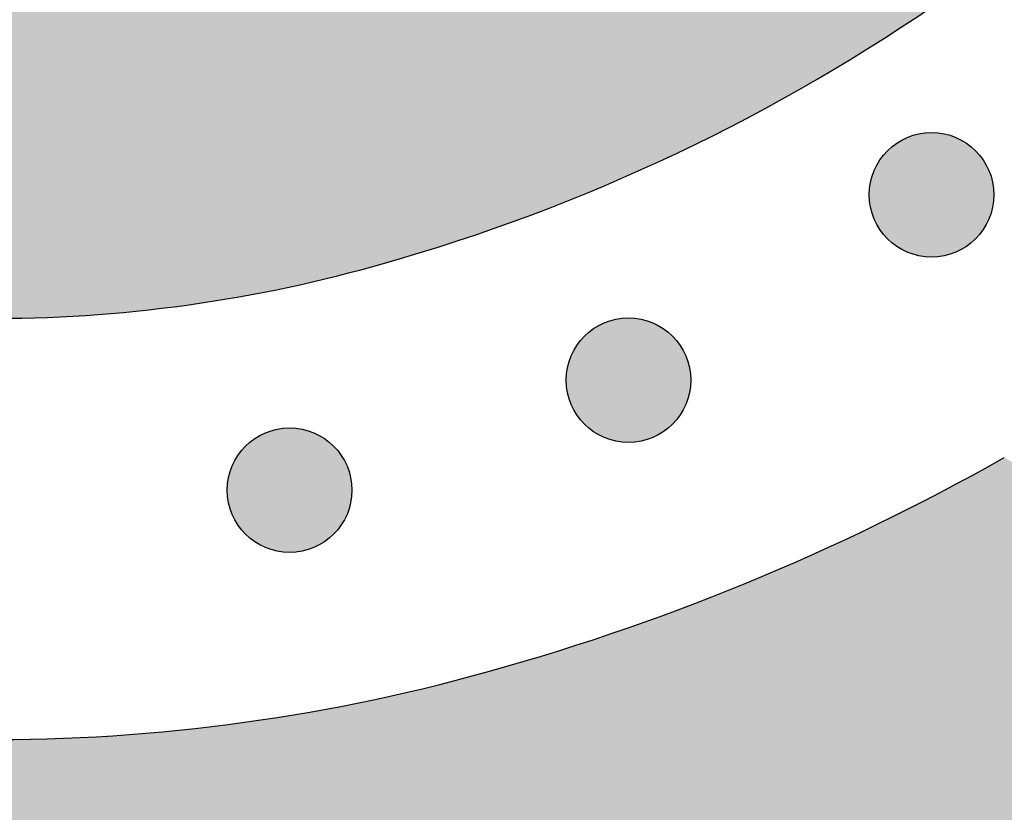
# Model space of a CAD drawing. Header units: millimetres. Extents: x -3873 to -97, y 912 to 4165.
# Tile 507 of 656: x -1908 to -1880, y 3065 to 3088. Entities that reach past the tile are written whole.
import ezdxf

# ---------------------------------------------------------------- set-up
doc = ezdxf.new("R2010")
doc.units = ezdxf.units.MM
doc.layers.add('pattern', color=7, linetype='Continuous', true_color=0x000000)

msp = doc.modelspace()

# ---------------------------------------------------------------- hatches: boundary and pattern name
at = {"layer": 'pattern'}
for points in [[(-1856.486, 3067.416), (-1857.893, 3067.066), (-1859.293, 3066.676), (-1860.685, 3066.245), (-1862.067, 3065.775), (-1863.437, 3065.265), (-1864.795, 3064.716), (-1866.137, 3064.129), (-1867.462, 3063.503), (-1868.77, 3062.84), (-1870.057, 3062.141), (-1871.324, 3061.407), (-1872.567, 3060.638), (-1873.787, 3059.835), (-1874.981, 3059), (-1876.148, 3058.134), (-1877.288, 3057.239), (-1880.019, 3056.613), (-1882.773, 3056.062), (-1885.548, 3055.586), (-1888.341, 3055.187), (-1891.148, 3054.866), (-1893.967, 3054.622), (-1896.793, 3054.458), (-1899.624, 3054.372), (-1902.456, 3054.366), (-1905.286, 3054.438), (-1908.111, 3054.59), (-1910.927, 3054.82), (-1913.731, 3055.128), (-1916.52, 3055.513), (-1919.291, 3055.975), (-1922.041, 3056.511), (-1923.714, 3056.885), (-1925.377, 3057.304), (-1927.028, 3057.767), (-1928.665, 3058.273), (-1929.812, 3058.663), (-1930.954, 3059.087), (-1932.09, 3059.548), (-1933.219, 3060.043), (-1934.338, 3060.575), (-1935.447, 3061.141), (-1936.544, 3061.743), (-1937.627, 3062.379), (-1938.694, 3063.049), (-1939.744, 3063.753), (-1940.776, 3064.49), (-1941.787, 3065.26), (-1942.776, 3066.06), (-1943.743, 3066.891), (-1944.685, 3067.752), (-1945.601, 3068.641), (-1946.489, 3069.556), (-1947.35, 3070.498), (-1948.181, 3071.465), (-1948.982, 3072.454), (-1949.751, 3073.465), (-1950.488, 3074.497), (-1951.192, 3075.547), (-1951.862, 3076.614), (-1952.498, 3077.697), (-1953.1, 3078.794), (-1953.666, 3079.903), (-1954.198, 3081.023), (-1954.693, 3082.151), (-1955.154, 3083.287), (-1955.579, 3084.429), (-1955.968, 3085.576), (-1956.385, 3086.913), (-1956.774, 3088.263), (-1957.135, 3089.627), (-1957.467, 3091.003), (-1957.769, 3092.389), (-1958.041, 3093.786), (-1958.283, 3095.192), (-1958.494, 3096.606), (-1958.674, 3098.028), (-1958.822, 3099.456), (-1958.939, 3100.888), (-1959.023, 3102.325), (-1959.075, 3103.765), (-1959.095, 3105.206), (-1959.083, 3106.649), (-1959.039, 3108.091), (-1958.961, 3109.532), (-1958.852, 3110.97), (-1958.711, 3112.405), (-1958.537, 3113.835), (-1958.332, 3115.26), (-1958.095, 3116.677), (-1957.827, 3118.088), (-1957.528, 3119.489), (-1957.199, 3120.88), (-1956.839, 3122.261), (-1956.45, 3123.63), (-1956.032, 3124.986), (-1955.586, 3126.329), (-1955.111, 3127.657), (-1954.61, 3128.97), (-1954.081, 3130.267), (-1952.793, 3132.964), (-1951.586, 3135.702), (-1950.461, 3138.478), (-1949.42, 3141.289), (-1948.465, 3144.129), (-1947.596, 3146.996), (-1946.815, 3149.885), (-1946.124, 3152.792), (-1945.853, 3151.576), (-1945.559, 3150.364), (-1945.242, 3149.156), (-1944.901, 3147.954), (-1944.537, 3146.757), (-1944.15, 3145.567), (-1943.741, 3144.385), (-1943.308, 3143.21), (-1942.853, 3142.043), (-1942.377, 3140.886), (-1941.878, 3139.738), (-1941.358, 3138.601), (-1940.816, 3137.474), (-1940.254, 3136.36), (-1939.671, 3135.257), (-1939.068, 3134.167), (-1940.048, 3132.369), (-1940.973, 3130.539), (-1941.841, 3128.679), (-1942.65, 3126.792), (-1943.4, 3124.88), (-1944.09, 3122.946), (-1944.717, 3120.994), (-1945.283, 3119.026), (-1945.518, 3118.125), (-1945.738, 3117.218), (-1945.941, 3116.305), (-1946.129, 3115.386), (-1946.301, 3114.462), (-1946.456, 3113.534), (-1946.594, 3112.602), (-1946.716, 3111.666), (-1946.822, 3110.726), (-1946.91, 3109.784), (-1946.981, 3108.839), (-1947.035, 3107.893), (-1947.072, 3106.945), (-1947.092, 3105.996), (-1947.095, 3105.046), (-1947.08, 3104.097), (-1947.048, 3103.148), (-1946.999, 3102.199), (-1946.932, 3101.253), (-1946.849, 3100.308), (-1946.748, 3099.365), (-1946.631, 3098.425), (-1946.496, 3097.488), (-1946.345, 3096.555), (-1946.177, 3095.626), (-1945.993, 3094.701), (-1945.793, 3093.782), (-1945.576, 3092.868), (-1945.343, 3091.96), (-1945.095, 3091.058), (-1944.831, 3090.162), (-1944.552, 3089.274), (-1944.273, 3088.451), (-1943.968, 3087.632), (-1943.638, 3086.817), (-1943.282, 3086.008), (-1942.901, 3085.204), (-1942.495, 3084.409), (-1942.063, 3083.622), (-1941.607, 3082.846), (-1941.126, 3082.08), (-1940.621, 3081.327), (-1940.092, 3080.587), (-1939.541, 3079.861), (-1938.966, 3079.152), (-1938.37, 3078.458), (-1937.753, 3077.783), (-1937.115, 3077.126), (-1936.458, 3076.488), (-1935.783, 3075.871), (-1935.09, 3075.275), (-1934.38, 3074.701), (-1933.654, 3074.149), (-1932.914, 3073.62), (-1932.161, 3073.115), (-1931.396, 3072.634), (-1930.619, 3072.178), (-1929.832, 3071.746), (-1929.037, 3071.34), (-1928.234, 3070.959), (-1927.424, 3070.603), (-1926.609, 3070.273), (-1925.79, 3069.968), (-1924.967, 3069.689), (-1924.079, 3069.41), (-1923.184, 3069.146), (-1922.282, 3068.898), (-1921.373, 3068.665), (-1920.459, 3068.449), (-1919.54, 3068.248), (-1918.615, 3068.064), (-1917.686, 3067.896), (-1916.753, 3067.745), (-1915.816, 3067.61), (-1914.876, 3067.493), (-1913.934, 3067.392), (-1912.989, 3067.309), (-1912.042, 3067.242), (-1911.093, 3067.193), (-1910.144, 3067.161), (-1909.195, 3067.146), (-1908.245, 3067.149), (-1907.296, 3067.169), (-1906.348, 3067.206), (-1905.402, 3067.26), (-1904.457, 3067.331), (-1903.515, 3067.42), (-1902.575, 3067.525), (-1901.639, 3067.647), (-1900.707, 3067.785), (-1899.779, 3067.941), (-1898.855, 3068.112), (-1897.936, 3068.3), (-1897.023, 3068.504), (-1896.116, 3068.723), (-1895.215, 3068.958), (-1893.245, 3069.524), (-1891.291, 3070.153), (-1889.356, 3070.843), (-1887.443, 3071.593), (-1885.554, 3072.404), (-1883.692, 3073.273), (-1881.861, 3074.199), (-1880.062, 3075.18), (-1878.71, 3074.415), (-1877.335, 3073.684), (-1875.939, 3072.987), (-1874.523, 3072.326), (-1873.088, 3071.702), (-1871.635, 3071.115), (-1870.166, 3070.566), (-1868.683, 3070.056), (-1867.187, 3069.585), (-1865.68, 3069.154), (-1864.163, 3068.763), (-1862.637, 3068.412), (-1861.105, 3068.102), (-1859.569, 3067.833), (-1858.028, 3067.604)], [(-1912.13, 3132.012), (-1926.175, 3132.18), (-1926.8, 3131.248), (-1927.406, 3130.302), (-1927.993, 3129.342), (-1928.561, 3128.368), (-1929.108, 3127.382), (-1929.635, 3126.384), (-1930.141, 3125.375), (-1930.625, 3124.355), (-1931.088, 3123.325), (-1931.529, 3122.285), (-1931.947, 3121.237), (-1932.343, 3120.181), (-1932.717, 3119.118), (-1933.067, 3118.049), (-1933.395, 3116.973), (-1933.699, 3115.893), (-1933.88, 3115.199), (-1934.049, 3114.5), (-1934.206, 3113.796), (-1934.351, 3113.089), (-1934.483, 3112.377), (-1934.603, 3111.662), (-1934.71, 3110.944), (-1934.803, 3110.223), (-1934.885, 3109.499), (-1934.953, 3108.773), (-1935.007, 3108.045), (-1935.049, 3107.316), (-1935.078, 3106.586), (-1935.093, 3105.855), (-1935.095, 3105.123), (-1935.084, 3104.392), (-1935.059, 3103.66), (-1935.021, 3102.93), (-1934.97, 3102.2), (-1934.906, 3101.472), (-1934.828, 3100.746), (-1934.738, 3100.022), (-1934.634, 3099.3), (-1934.518, 3098.581), (-1934.388, 3097.865), (-1934.246, 3097.153), (-1934.092, 3096.445), (-1933.925, 3095.741), (-1933.746, 3095.041), (-1933.554, 3094.346), (-1933.351, 3093.656), (-1933.136, 3092.972), (-1932.967, 3092.473), (-1932.782, 3091.977), (-1932.582, 3091.483), (-1932.367, 3090.993), (-1932.136, 3090.506), (-1931.889, 3090.024), (-1931.628, 3089.547), (-1931.352, 3089.077), (-1931.06, 3088.613), (-1930.754, 3088.156), (-1930.434, 3087.708), (-1930.1, 3087.269), (-1929.752, 3086.839), (-1929.39, 3086.419), (-1929.016, 3086.009), (-1928.63, 3085.611), (-1928.232, 3085.225), (-1927.823, 3084.851), (-1927.403, 3084.49), (-1926.973, 3084.142), (-1926.533, 3083.807), (-1926.085, 3083.487), (-1925.628, 3083.181), (-1925.164, 3082.89), (-1924.694, 3082.613), (-1924.217, 3082.352), (-1923.735, 3082.105), (-1923.248, 3081.875), (-1922.758, 3081.659), (-1922.264, 3081.459), (-1921.768, 3081.274), (-1921.269, 3081.105), (-1920.585, 3080.89), (-1919.895, 3080.687), (-1919.2, 3080.496), (-1918.5, 3080.316), (-1917.796, 3080.149), (-1917.088, 3079.995), (-1916.376, 3079.853), (-1915.66, 3079.724), (-1914.941, 3079.607), (-1914.219, 3079.504), (-1913.495, 3079.413), (-1912.769, 3079.336), (-1912.041, 3079.271), (-1911.311, 3079.22), (-1910.581, 3079.182), (-1909.85, 3079.158), (-1909.118, 3079.146), (-1908.387, 3079.148), (-1907.656, 3079.163), (-1906.925, 3079.192), (-1906.196, 3079.234), (-1905.468, 3079.289), (-1904.742, 3079.357), (-1904.019, 3079.438), (-1903.297, 3079.532), (-1902.579, 3079.638), (-1901.864, 3079.758), (-1901.152, 3079.89), (-1900.445, 3080.035), (-1899.741, 3080.192), (-1899.042, 3080.361), (-1898.348, 3080.542), (-1897.268, 3080.846), (-1896.193, 3081.174), (-1895.123, 3081.524), (-1894.06, 3081.898), (-1893.004, 3082.294), (-1891.956, 3082.712), (-1890.917, 3083.153), (-1889.887, 3083.616), (-1888.866, 3084.1), (-1887.857, 3084.606), (-1886.859, 3085.133), (-1885.873, 3085.68), (-1884.899, 3086.248), (-1883.939, 3086.835), (-1882.993, 3087.441), (-1882.061, 3088.067), (-1882.229, 3102.111), (-1883.67, 3100.787), (-1885.157, 3099.512), (-1886.687, 3098.29), (-1888.258, 3097.121), (-1889.01, 3096.596), (-1889.778, 3096.087), (-1890.562, 3095.594), (-1891.362, 3095.12), (-1892.176, 3094.664), (-1893.005, 3094.227), (-1893.847, 3093.81), (-1894.702, 3093.414), (-1895.569, 3093.038), (-1896.447, 3092.683), (-1897.336, 3092.351), (-1898.234, 3092.04), (-1899.142, 3091.753), (-1900.057, 3091.488), (-1900.979, 3091.247), (-1901.908, 3091.03), (-1902.842, 3090.837), (-1903.78, 3090.667), (-1904.721, 3090.522), (-1905.665, 3090.401), (-1906.611, 3090.305), (-1907.557, 3090.233), (-1908.503, 3090.185), (-1909.448, 3090.161), (-1910.39, 3090.162), (-1911.33, 3090.186), (-1912.265, 3090.234), (-1913.196, 3090.305), (-1914.121, 3090.398), (-1915.039, 3090.515), (-1915.95, 3090.654), (-1916.853, 3090.814), (-1916.996, 3090.843), (-1917.139, 3090.874), (-1917.283, 3090.908), (-1917.426, 3090.944), (-1917.569, 3090.984), (-1917.712, 3091.026), (-1917.855, 3091.071), (-1917.998, 3091.119), (-1918.141, 3091.169), (-1918.283, 3091.223), (-1918.425, 3091.279), (-1918.566, 3091.338), (-1918.707, 3091.4), (-1918.847, 3091.464), (-1918.986, 3091.532), (-1919.124, 3091.602), (-1919.261, 3091.675), (-1919.398, 3091.751), (-1919.533, 3091.83), (-1919.667, 3091.911), (-1919.799, 3091.996), (-1919.931, 3092.082), (-1920.06, 3092.172), (-1920.189, 3092.264), (-1920.316, 3092.358), (-1920.441, 3092.456), (-1920.564, 3092.555), (-1920.686, 3092.657), (-1920.805, 3092.762), (-1920.923, 3092.869), (-1921.038, 3092.978), (-1921.152, 3093.089), (-1921.263, 3093.203), (-1921.372, 3093.318), (-1921.479, 3093.436), (-1921.584, 3093.556), (-1921.686, 3093.677), (-1921.785, 3093.8), (-1921.883, 3093.926), (-1921.977, 3094.052), (-1922.069, 3094.181), (-1922.159, 3094.311), (-1922.246, 3094.442), (-1922.33, 3094.575), (-1922.411, 3094.708), (-1922.49, 3094.844), (-1922.566, 3094.98), (-1922.639, 3095.117), (-1922.709, 3095.255), (-1922.777, 3095.395), (-1922.841, 3095.534), (-1922.903, 3095.675), (-1922.962, 3095.816), (-1923.019, 3095.958), (-1923.072, 3096.1), (-1923.122, 3096.243), (-1923.17, 3096.386), (-1923.215, 3096.529), (-1923.257, 3096.672), (-1923.297, 3096.815), (-1923.333, 3096.959), (-1923.367, 3097.102), (-1923.398, 3097.245), (-1923.427, 3097.388), (-1923.587, 3098.291), (-1923.726, 3099.202), (-1923.843, 3100.121), (-1923.937, 3101.046), (-1924.008, 3101.976), (-1924.055, 3102.912), (-1924.079, 3103.851), (-1924.08, 3104.793), (-1924.056, 3105.738), (-1924.008, 3106.684), (-1923.936, 3107.63), (-1923.84, 3108.576), (-1923.719, 3109.52), (-1923.574, 3110.461), (-1923.404, 3111.4), (-1923.211, 3112.333), (-1922.994, 3113.262), (-1922.753, 3114.184), (-1922.488, 3115.1), (-1922.201, 3116.007), (-1921.89, 3116.905), (-1921.558, 3117.794), (-1921.203, 3118.672), (-1920.827, 3119.539), (-1920.431, 3120.394), (-1920.014, 3121.236), (-1919.577, 3122.065), (-1919.121, 3122.879), (-1918.647, 3123.679), (-1918.155, 3124.463), (-1917.645, 3125.231), (-1917.12, 3125.983), (-1915.952, 3127.554), (-1914.729, 3129.084), (-1913.455, 3130.571)], [(-1880.879, 3083.921), (-1880.907, 3083.948), (-1880.936, 3083.975), (-1880.966, 3084.002), (-1880.997, 3084.028), (-1881.028, 3084.054), (-1881.061, 3084.079), (-1881.094, 3084.104), (-1881.128, 3084.128), (-1881.163, 3084.151), (-1881.199, 3084.174), (-1881.235, 3084.196), (-1881.273, 3084.217), (-1881.311, 3084.238), (-1881.349, 3084.258), (-1881.389, 3084.276), (-1881.429, 3084.294), (-1881.47, 3084.311), (-1881.511, 3084.328), (-1881.553, 3084.343), (-1881.595, 3084.357), (-1881.638, 3084.37), (-1881.682, 3084.382), (-1881.726, 3084.393), (-1881.77, 3084.403), (-1881.815, 3084.411), (-1881.86, 3084.419), (-1881.905, 3084.426), (-1881.95, 3084.431), (-1881.996, 3084.435), (-1882.042, 3084.438), (-1882.088, 3084.44), (-1882.134, 3084.44), (-1882.18, 3084.44), (-1882.225, 3084.438), (-1882.271, 3084.435), (-1882.317, 3084.431), (-1882.362, 3084.426), (-1882.408, 3084.419), (-1882.453, 3084.411), (-1882.497, 3084.403), (-1882.541, 3084.393), (-1882.585, 3084.382), (-1882.629, 3084.37), (-1882.672, 3084.357), (-1882.714, 3084.343), (-1882.756, 3084.328), (-1882.798, 3084.311), (-1882.838, 3084.294), (-1882.878, 3084.276), (-1882.918, 3084.258), (-1882.957, 3084.238), (-1882.995, 3084.217), (-1883.032, 3084.196), (-1883.068, 3084.174), (-1883.104, 3084.151), (-1883.139, 3084.128), (-1883.173, 3084.104), (-1883.206, 3084.079), (-1883.239, 3084.054), (-1883.27, 3084.028), (-1883.301, 3084.002), (-1883.331, 3083.975), (-1883.36, 3083.948), (-1883.388, 3083.921), (-1883.416, 3083.893), (-1883.443, 3083.864), (-1883.47, 3083.834), (-1883.496, 3083.803), (-1883.522, 3083.771), (-1883.547, 3083.739), (-1883.572, 3083.706), (-1883.596, 3083.671), (-1883.619, 3083.637), (-1883.642, 3083.601), (-1883.664, 3083.564), (-1883.685, 3083.527), (-1883.706, 3083.489), (-1883.725, 3083.45), (-1883.744, 3083.411), (-1883.762, 3083.371), (-1883.779, 3083.33), (-1883.795, 3083.289), (-1883.81, 3083.247), (-1883.824, 3083.204), (-1883.837, 3083.161), (-1883.849, 3083.118), (-1883.86, 3083.074), (-1883.87, 3083.03), (-1883.879, 3082.985), (-1883.887, 3082.94), (-1883.893, 3082.895), (-1883.898, 3082.849), (-1883.903, 3082.804), (-1883.906, 3082.758), (-1883.907, 3082.712), (-1883.908, 3082.666), (-1883.907, 3082.62), (-1883.906, 3082.574), (-1883.903, 3082.528), (-1883.898, 3082.483), (-1883.893, 3082.437), (-1883.887, 3082.392), (-1883.879, 3082.347), (-1883.87, 3082.303), (-1883.86, 3082.258), (-1883.849, 3082.214), (-1883.837, 3082.171), (-1883.824, 3082.128), (-1883.81, 3082.085), (-1883.795, 3082.043), (-1883.779, 3082.002), (-1883.762, 3081.961), (-1883.744, 3081.921), (-1883.725, 3081.882), (-1883.706, 3081.843), (-1883.685, 3081.805), (-1883.664, 3081.768), (-1883.642, 3081.731), (-1883.619, 3081.696), (-1883.596, 3081.661), (-1883.572, 3081.627), (-1883.547, 3081.593), (-1883.522, 3081.561), (-1883.496, 3081.529), (-1883.47, 3081.499), (-1883.443, 3081.469), (-1883.416, 3081.44), (-1883.388, 3081.411), (-1883.36, 3081.384), (-1883.331, 3081.357), (-1883.301, 3081.33), (-1883.27, 3081.304), (-1883.239, 3081.278), (-1883.206, 3081.253), (-1883.173, 3081.228), (-1883.139, 3081.204), (-1883.104, 3081.181), (-1883.068, 3081.158), (-1883.032, 3081.136), (-1882.995, 3081.115), (-1882.957, 3081.094), (-1882.918, 3081.075), (-1882.878, 3081.056), (-1882.838, 3081.038), (-1882.798, 3081.021), (-1882.756, 3081.005), (-1882.714, 3080.99), (-1882.672, 3080.975), (-1882.629, 3080.962), (-1882.585, 3080.95), (-1882.541, 3080.939), (-1882.497, 3080.929), (-1882.453, 3080.921), (-1882.408, 3080.913), (-1882.362, 3080.907), (-1882.317, 3080.901), (-1882.271, 3080.897), (-1882.225, 3080.894), (-1882.18, 3080.892), (-1882.134, 3080.892), (-1882.088, 3080.892), (-1882.042, 3080.894), (-1881.996, 3080.897), (-1881.95, 3080.901), (-1881.905, 3080.907), (-1881.86, 3080.913), (-1881.815, 3080.921), (-1881.77, 3080.929), (-1881.726, 3080.939), (-1881.682, 3080.95), (-1881.638, 3080.962), (-1881.595, 3080.975), (-1881.553, 3080.99), (-1881.511, 3081.005), (-1881.47, 3081.021), (-1881.429, 3081.038), (-1881.389, 3081.056), (-1881.349, 3081.075), (-1881.311, 3081.094), (-1881.273, 3081.115), (-1881.235, 3081.136), (-1881.199, 3081.158), (-1881.163, 3081.181), (-1881.128, 3081.204), (-1881.094, 3081.228), (-1881.061, 3081.253), (-1881.028, 3081.278), (-1880.997, 3081.304), (-1880.966, 3081.33), (-1880.936, 3081.357), (-1880.907, 3081.384), (-1880.879, 3081.411), (-1880.851, 3081.44), (-1880.824, 3081.469), (-1880.798, 3081.499), (-1880.771, 3081.529), (-1880.746, 3081.561), (-1880.72, 3081.593), (-1880.696, 3081.627), (-1880.672, 3081.661), (-1880.648, 3081.696), (-1880.626, 3081.731), (-1880.603, 3081.768), (-1880.582, 3081.805), (-1880.562, 3081.843), (-1880.542, 3081.882), (-1880.523, 3081.921), (-1880.505, 3081.961), (-1880.488, 3082.002), (-1880.472, 3082.043), (-1880.457, 3082.085), (-1880.443, 3082.128), (-1880.43, 3082.171), (-1880.418, 3082.214), (-1880.407, 3082.258), (-1880.397, 3082.303), (-1880.388, 3082.347), (-1880.381, 3082.392), (-1880.374, 3082.437), (-1880.369, 3082.483), (-1880.365, 3082.528), (-1880.362, 3082.574), (-1880.36, 3082.62), (-1880.359, 3082.666), (-1880.36, 3082.712), (-1880.362, 3082.758), (-1880.365, 3082.804), (-1880.369, 3082.849), (-1880.374, 3082.895), (-1880.381, 3082.94), (-1880.388, 3082.985), (-1880.397, 3083.03), (-1880.407, 3083.074), (-1880.418, 3083.118), (-1880.43, 3083.161), (-1880.443, 3083.204), (-1880.457, 3083.247), (-1880.472, 3083.289), (-1880.488, 3083.33), (-1880.505, 3083.371), (-1880.523, 3083.411), (-1880.542, 3083.45), (-1880.562, 3083.489), (-1880.582, 3083.527), (-1880.603, 3083.564), (-1880.626, 3083.601), (-1880.648, 3083.637), (-1880.672, 3083.671), (-1880.696, 3083.706), (-1880.72, 3083.739), (-1880.746, 3083.771), (-1880.771, 3083.803), (-1880.798, 3083.834), (-1880.824, 3083.864), (-1880.851, 3083.893)], [(-1889.509, 3078.64), (-1889.537, 3078.668), (-1889.566, 3078.695), (-1889.596, 3078.721), (-1889.627, 3078.748), (-1889.659, 3078.774), (-1889.691, 3078.799), (-1889.724, 3078.823), (-1889.759, 3078.847), (-1889.793, 3078.871), (-1889.829, 3078.894), (-1889.866, 3078.916), (-1889.903, 3078.937), (-1889.941, 3078.957), (-1889.98, 3078.977), (-1890.019, 3078.996), (-1890.059, 3079.014), (-1890.1, 3079.031), (-1890.141, 3079.047), (-1890.183, 3079.062), (-1890.226, 3079.076), (-1890.269, 3079.089), (-1890.312, 3079.101), (-1890.356, 3079.112), (-1890.4, 3079.122), (-1890.445, 3079.131), (-1890.49, 3079.138), (-1890.535, 3079.145), (-1890.581, 3079.15), (-1890.626, 3079.154), (-1890.672, 3079.157), (-1890.718, 3079.159), (-1890.764, 3079.16), (-1890.81, 3079.159), (-1890.856, 3079.157), (-1890.902, 3079.154), (-1890.947, 3079.15), (-1890.993, 3079.145), (-1891.038, 3079.138), (-1891.083, 3079.131), (-1891.127, 3079.122), (-1891.172, 3079.112), (-1891.216, 3079.101), (-1891.259, 3079.089), (-1891.302, 3079.076), (-1891.345, 3079.062), (-1891.387, 3079.047), (-1891.428, 3079.031), (-1891.469, 3079.014), (-1891.509, 3078.996), (-1891.548, 3078.977), (-1891.587, 3078.957), (-1891.625, 3078.937), (-1891.662, 3078.916), (-1891.699, 3078.894), (-1891.734, 3078.871), (-1891.769, 3078.847), (-1891.803, 3078.823), (-1891.837, 3078.799), (-1891.869, 3078.774), (-1891.901, 3078.748), (-1891.931, 3078.721), (-1891.961, 3078.695), (-1891.99, 3078.668), (-1892.019, 3078.64), (-1892.046, 3078.612), (-1892.073, 3078.583), (-1892.1, 3078.553), (-1892.126, 3078.522), (-1892.152, 3078.491), (-1892.177, 3078.458), (-1892.202, 3078.425), (-1892.226, 3078.391), (-1892.249, 3078.356), (-1892.272, 3078.32), (-1892.294, 3078.284), (-1892.315, 3078.246), (-1892.336, 3078.208), (-1892.356, 3078.17), (-1892.374, 3078.13), (-1892.392, 3078.09), (-1892.409, 3078.049), (-1892.425, 3078.008), (-1892.441, 3077.966), (-1892.455, 3077.924), (-1892.468, 3077.881), (-1892.48, 3077.837), (-1892.491, 3077.793), (-1892.501, 3077.749), (-1892.509, 3077.704), (-1892.517, 3077.659), (-1892.523, 3077.614), (-1892.529, 3077.569), (-1892.533, 3077.523), (-1892.536, 3077.477), (-1892.538, 3077.431), (-1892.538, 3077.385), (-1892.538, 3077.34), (-1892.536, 3077.294), (-1892.533, 3077.248), (-1892.529, 3077.202), (-1892.523, 3077.157), (-1892.517, 3077.112), (-1892.509, 3077.067), (-1892.501, 3077.022), (-1892.491, 3076.978), (-1892.48, 3076.934), (-1892.468, 3076.89), (-1892.455, 3076.847), (-1892.441, 3076.805), (-1892.425, 3076.763), (-1892.409, 3076.721), (-1892.392, 3076.681), (-1892.374, 3076.641), (-1892.356, 3076.601), (-1892.336, 3076.563), (-1892.315, 3076.524), (-1892.294, 3076.487), (-1892.272, 3076.451), (-1892.249, 3076.415), (-1892.226, 3076.38), (-1892.202, 3076.346), (-1892.177, 3076.313), (-1892.152, 3076.28), (-1892.126, 3076.249), (-1892.1, 3076.218), (-1892.073, 3076.188), (-1892.046, 3076.159), (-1892.019, 3076.131), (-1891.99, 3076.103), (-1891.961, 3076.076), (-1891.931, 3076.049), (-1891.901, 3076.023), (-1891.869, 3075.997), (-1891.837, 3075.972), (-1891.803, 3075.948), (-1891.769, 3075.923), (-1891.734, 3075.9), (-1891.699, 3075.877), (-1891.662, 3075.855), (-1891.625, 3075.834), (-1891.587, 3075.814), (-1891.548, 3075.794), (-1891.509, 3075.775), (-1891.469, 3075.757), (-1891.428, 3075.74), (-1891.387, 3075.724), (-1891.345, 3075.709), (-1891.302, 3075.695), (-1891.259, 3075.682), (-1891.216, 3075.67), (-1891.172, 3075.659), (-1891.127, 3075.649), (-1891.083, 3075.64), (-1891.038, 3075.632), (-1890.993, 3075.626), (-1890.947, 3075.621), (-1890.902, 3075.617), (-1890.856, 3075.614), (-1890.81, 3075.612), (-1890.764, 3075.611), (-1890.718, 3075.612), (-1890.672, 3075.614), (-1890.626, 3075.617), (-1890.581, 3075.621), (-1890.535, 3075.626), (-1890.49, 3075.632), (-1890.445, 3075.64), (-1890.4, 3075.649), (-1890.356, 3075.659), (-1890.312, 3075.67), (-1890.269, 3075.682), (-1890.226, 3075.695), (-1890.183, 3075.709), (-1890.141, 3075.724), (-1890.1, 3075.74), (-1890.059, 3075.757), (-1890.019, 3075.775), (-1889.98, 3075.794), (-1889.941, 3075.814), (-1889.903, 3075.834), (-1889.866, 3075.855), (-1889.829, 3075.877), (-1889.793, 3075.9), (-1889.759, 3075.923), (-1889.724, 3075.948), (-1889.691, 3075.972), (-1889.659, 3075.997), (-1889.627, 3076.023), (-1889.596, 3076.049), (-1889.566, 3076.076), (-1889.537, 3076.103), (-1889.509, 3076.131), (-1889.482, 3076.159), (-1889.455, 3076.188), (-1889.428, 3076.218), (-1889.402, 3076.249), (-1889.376, 3076.28), (-1889.351, 3076.313), (-1889.326, 3076.346), (-1889.302, 3076.38), (-1889.279, 3076.415), (-1889.256, 3076.451), (-1889.234, 3076.487), (-1889.213, 3076.524), (-1889.192, 3076.563), (-1889.172, 3076.601), (-1889.154, 3076.641), (-1889.136, 3076.681), (-1889.119, 3076.721), (-1889.102, 3076.763), (-1889.087, 3076.805), (-1889.073, 3076.847), (-1889.06, 3076.89), (-1889.048, 3076.934), (-1889.037, 3076.978), (-1889.027, 3077.022), (-1889.019, 3077.067), (-1889.011, 3077.112), (-1889.004, 3077.157), (-1888.999, 3077.202), (-1888.995, 3077.248), (-1888.992, 3077.294), (-1888.99, 3077.34), (-1888.99, 3077.385), (-1888.99, 3077.431), (-1888.992, 3077.477), (-1888.995, 3077.523), (-1888.999, 3077.569), (-1889.004, 3077.614), (-1889.011, 3077.659), (-1889.019, 3077.704), (-1889.027, 3077.749), (-1889.037, 3077.793), (-1889.048, 3077.837), (-1889.06, 3077.881), (-1889.073, 3077.924), (-1889.087, 3077.966), (-1889.102, 3078.008), (-1889.119, 3078.049), (-1889.136, 3078.09), (-1889.154, 3078.13), (-1889.172, 3078.17), (-1889.192, 3078.208), (-1889.213, 3078.246), (-1889.234, 3078.284), (-1889.256, 3078.32), (-1889.279, 3078.356), (-1889.302, 3078.391), (-1889.326, 3078.425), (-1889.351, 3078.458), (-1889.376, 3078.491), (-1889.402, 3078.522), (-1889.428, 3078.553), (-1889.455, 3078.583), (-1889.482, 3078.612)], [(-1899.16, 3075.506), (-1899.188, 3075.533), (-1899.217, 3075.56), (-1899.247, 3075.587), (-1899.278, 3075.613), (-1899.31, 3075.639), (-1899.342, 3075.664), (-1899.375, 3075.689), (-1899.409, 3075.713), (-1899.444, 3075.736), (-1899.48, 3075.759), (-1899.517, 3075.781), (-1899.554, 3075.802), (-1899.592, 3075.823), (-1899.631, 3075.843), (-1899.67, 3075.861), (-1899.71, 3075.879), (-1899.751, 3075.896), (-1899.792, 3075.913), (-1899.834, 3075.928), (-1899.877, 3075.942), (-1899.92, 3075.955), (-1899.963, 3075.967), (-1900.007, 3075.978), (-1900.051, 3075.988), (-1900.096, 3075.996), (-1900.141, 3076.004), (-1900.186, 3076.011), (-1900.232, 3076.016), (-1900.277, 3076.02), (-1900.323, 3076.023), (-1900.369, 3076.025), (-1900.415, 3076.025), (-1900.461, 3076.025), (-1900.507, 3076.023), (-1900.552, 3076.02), (-1900.598, 3076.016), (-1900.644, 3076.011), (-1900.689, 3076.004), (-1900.734, 3075.996), (-1900.778, 3075.988), (-1900.823, 3075.978), (-1900.867, 3075.967), (-1900.91, 3075.955), (-1900.953, 3075.942), (-1900.996, 3075.928), (-1901.037, 3075.913), (-1901.079, 3075.896), (-1901.12, 3075.879), (-1901.16, 3075.861), (-1901.199, 3075.843), (-1901.238, 3075.823), (-1901.276, 3075.802), (-1901.313, 3075.781), (-1901.35, 3075.759), (-1901.385, 3075.736), (-1901.42, 3075.713), (-1901.454, 3075.689), (-1901.488, 3075.664), (-1901.52, 3075.639), (-1901.552, 3075.613), (-1901.582, 3075.587), (-1901.612, 3075.56), (-1901.641, 3075.533), (-1901.669, 3075.506), (-1901.697, 3075.478), (-1901.724, 3075.448), (-1901.751, 3075.419), (-1901.777, 3075.388), (-1901.803, 3075.356), (-1901.828, 3075.324), (-1901.853, 3075.291), (-1901.877, 3075.256), (-1901.9, 3075.221), (-1901.923, 3075.186), (-1901.945, 3075.149), (-1901.966, 3075.112), (-1901.987, 3075.074), (-1902.006, 3075.035), (-1902.025, 3074.996), (-1902.043, 3074.956), (-1902.06, 3074.915), (-1902.076, 3074.874), (-1902.091, 3074.832), (-1902.106, 3074.789), (-1902.119, 3074.746), (-1902.131, 3074.703), (-1902.142, 3074.659), (-1902.151, 3074.615), (-1902.16, 3074.57), (-1902.168, 3074.525), (-1902.174, 3074.48), (-1902.18, 3074.434), (-1902.184, 3074.389), (-1902.187, 3074.343), (-1902.189, 3074.297), (-1902.189, 3074.251), (-1902.189, 3074.205), (-1902.187, 3074.159), (-1902.184, 3074.113), (-1902.18, 3074.068), (-1902.174, 3074.022), (-1902.168, 3073.977), (-1902.16, 3073.932), (-1902.151, 3073.887), (-1902.142, 3073.843), (-1902.131, 3073.799), (-1902.119, 3073.756), (-1902.106, 3073.713), (-1902.091, 3073.67), (-1902.076, 3073.628), (-1902.06, 3073.587), (-1902.043, 3073.546), (-1902.025, 3073.506), (-1902.006, 3073.467), (-1901.987, 3073.428), (-1901.966, 3073.39), (-1901.945, 3073.353), (-1901.923, 3073.316), (-1901.9, 3073.281), (-1901.877, 3073.246), (-1901.853, 3073.212), (-1901.828, 3073.178), (-1901.803, 3073.146), (-1901.777, 3073.114), (-1901.751, 3073.083), (-1901.724, 3073.054), (-1901.697, 3073.025), (-1901.669, 3072.996), (-1901.641, 3072.969), (-1901.612, 3072.942), (-1901.582, 3072.915), (-1901.552, 3072.889), (-1901.52, 3072.863), (-1901.488, 3072.838), (-1901.454, 3072.813), (-1901.42, 3072.789), (-1901.385, 3072.766), (-1901.35, 3072.743), (-1901.313, 3072.721), (-1901.276, 3072.7), (-1901.238, 3072.679), (-1901.199, 3072.659), (-1901.16, 3072.641), (-1901.12, 3072.623), (-1901.079, 3072.606), (-1901.037, 3072.59), (-1900.996, 3072.574), (-1900.953, 3072.56), (-1900.91, 3072.547), (-1900.867, 3072.535), (-1900.823, 3072.524), (-1900.778, 3072.514), (-1900.734, 3072.506), (-1900.689, 3072.498), (-1900.644, 3072.492), (-1900.598, 3072.486), (-1900.552, 3072.482), (-1900.507, 3072.479), (-1900.461, 3072.477), (-1900.415, 3072.477), (-1900.369, 3072.477), (-1900.323, 3072.479), (-1900.277, 3072.482), (-1900.232, 3072.486), (-1900.186, 3072.492), (-1900.141, 3072.498), (-1900.096, 3072.506), (-1900.051, 3072.514), (-1900.007, 3072.524), (-1899.963, 3072.535), (-1899.92, 3072.547), (-1899.877, 3072.56), (-1899.834, 3072.574), (-1899.792, 3072.59), (-1899.751, 3072.606), (-1899.71, 3072.623), (-1899.67, 3072.641), (-1899.631, 3072.659), (-1899.592, 3072.679), (-1899.554, 3072.7), (-1899.517, 3072.721), (-1899.48, 3072.743), (-1899.444, 3072.766), (-1899.409, 3072.789), (-1899.375, 3072.813), (-1899.342, 3072.838), (-1899.31, 3072.863), (-1899.278, 3072.889), (-1899.247, 3072.915), (-1899.217, 3072.942), (-1899.188, 3072.969), (-1899.16, 3072.996), (-1899.133, 3073.025), (-1899.106, 3073.054), (-1899.079, 3073.083), (-1899.053, 3073.114), (-1899.027, 3073.146), (-1899.002, 3073.178), (-1898.977, 3073.212), (-1898.953, 3073.246), (-1898.929, 3073.281), (-1898.907, 3073.316), (-1898.885, 3073.353), (-1898.863, 3073.39), (-1898.843, 3073.428), (-1898.823, 3073.467), (-1898.804, 3073.506), (-1898.786, 3073.546), (-1898.769, 3073.587), (-1898.753, 3073.628), (-1898.738, 3073.67), (-1898.724, 3073.713), (-1898.711, 3073.756), (-1898.699, 3073.799), (-1898.688, 3073.843), (-1898.678, 3073.887), (-1898.669, 3073.932), (-1898.662, 3073.977), (-1898.655, 3074.022), (-1898.65, 3074.068), (-1898.646, 3074.113), (-1898.643, 3074.159), (-1898.641, 3074.205), (-1898.641, 3074.251), (-1898.641, 3074.297), (-1898.643, 3074.343), (-1898.646, 3074.389), (-1898.65, 3074.434), (-1898.655, 3074.48), (-1898.662, 3074.525), (-1898.669, 3074.57), (-1898.678, 3074.615), (-1898.688, 3074.659), (-1898.699, 3074.703), (-1898.711, 3074.746), (-1898.724, 3074.789), (-1898.738, 3074.832), (-1898.753, 3074.874), (-1898.769, 3074.915), (-1898.786, 3074.956), (-1898.804, 3074.996), (-1898.823, 3075.035), (-1898.843, 3075.074), (-1898.863, 3075.112), (-1898.885, 3075.149), (-1898.907, 3075.186), (-1898.929, 3075.221), (-1898.953, 3075.256), (-1898.977, 3075.291), (-1899.002, 3075.324), (-1899.027, 3075.356), (-1899.053, 3075.388), (-1899.079, 3075.419), (-1899.106, 3075.448), (-1899.133, 3075.478)]]:
    msp.add_hatch(color=256, dxfattribs=at).paths.add_polyline_path(points, flags=0)

# ---------------------------------------------------------------- linework, layer by layer
for centre in [(-1882.134, 3082.666), (-1890.764, 3077.385), (-1900.415, 3074.251)]:
    msp.add_circle(centre, 1.774, dxfattribs=at)
for centre, radius, start, end in [((-1912.303, 3132.137), 53.449, 285.1347, 304.4586), ((-1908.861, 3119.411), 40.266, 252.0512, 285.1347), ((-1912.303, 3132.137), 65.449, 285.13469, 299.51291), ((-1908.861, 3119.411), 52.266, 252.0512, 285.1347)]:
    msp.add_arc(centre, radius, start, end, dxfattribs=at)

doc.saveas('drawing.dxf')
